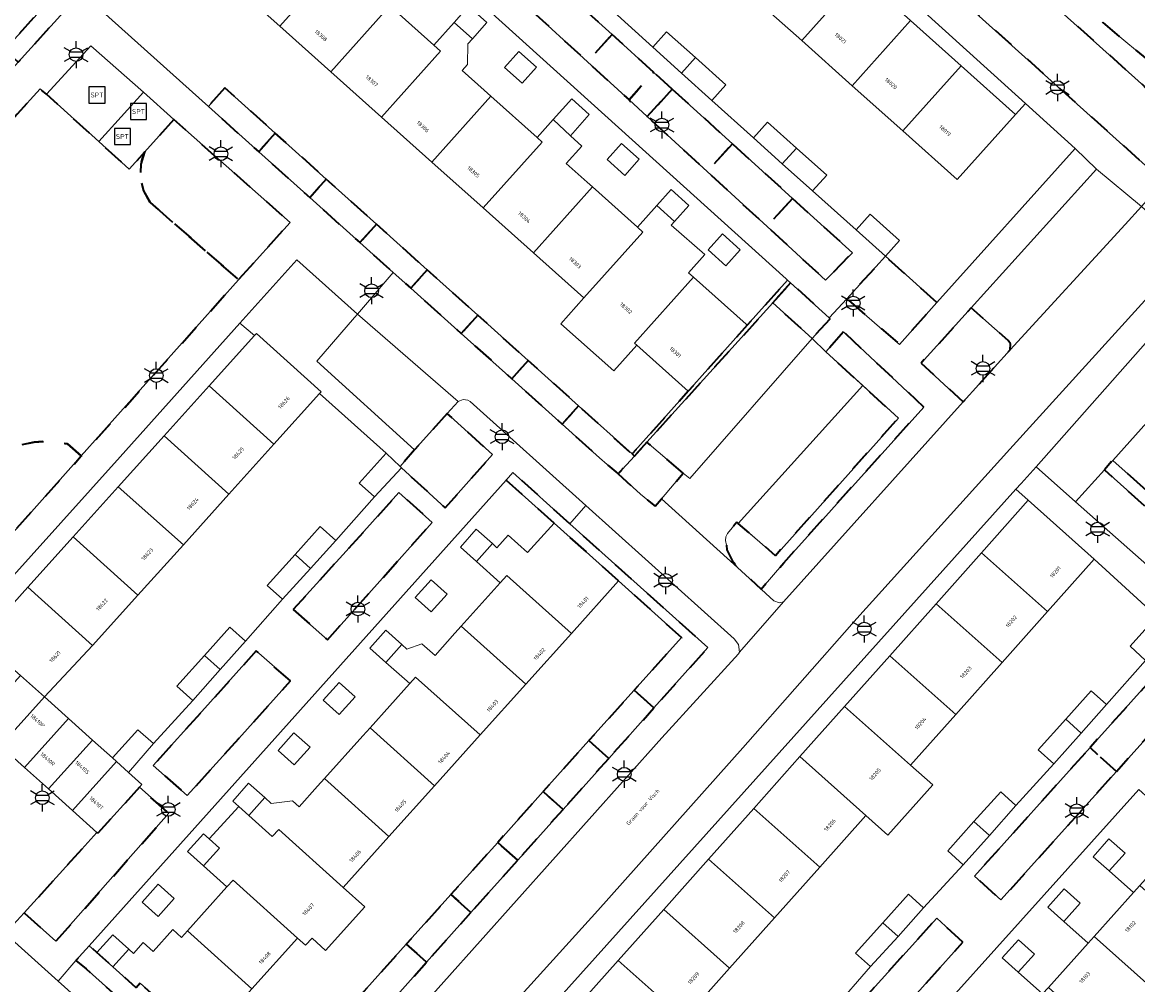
# Model space of a CAD drawing. Extents: x 105780 to 185197, y 477999 to 525027.
# Tile 297 of 562: x 107250 to 107354, y 479060 to 479149. Entities that reach past the tile are written whole.
import ezdxf
from ezdxf.enums import TextEntityAlignment as Align

# ---------------------------------------------------------------- set-up
doc = ezdxf.new("R2010")
doc.units = 0
doc.linetypes.add('XX-HIDDEN', pattern=[4, 2, -2])
for name, color, linetype, lineweight in [('B-GV-GR-HAAG_01-G', 252, 'GR-HAAG1', 13), ('B-GV-GR-MATERIAALGRENS-G', 252, 'XX-HIDDEN', 35), ('B-RO-IE-MEUBILAIR_WEGMEUBILAIR-S', 252, 'Continuous', 25), ('B-RO-IE-TERREINAFSCHEIDING_KUNSTMATIG_SCHUTTING-G', 252, 'IE-TERREINAFSCHEIDING-KUNSTMATIG-DICHT', 18), ('B-XX-KG-KADASTRAAL_BEBOUWING-G', 252, 'Continuous', 20), ('B1-WE-OG-BEBOUWING-T18', 7, 'Continuous', 18), ('B1-WE-OG-TERREIN_ERF-GV', 252, 'Continuous', 18), ('B1-WE-OG-TOPOGRAFIE-T18', 10, 'Continuous', 18), ('B1-WE-VH-VERHARDING_ASFALT-GV', 252, 'Continuous', 18), ('B1-WE-VH-VERHARDING_BETONSTRAATSTEEN-GV', 252, 'Continuous', 18), ('B1-WE-VH-VERHARDING_STRAATBAKSTEEN-GV', 252, 'Continuous', 18), ('B1-WE-VH-VERHARDING_TEGEL-GV', 252, 'Continuous', 18), ('B1-WE-VH-VERHARDING_TEGEL_RUBBER-GV', 252, 'Continuous', 18)]:
    doc.layers.add(name, color=color, linetype=linetype, lineweight=lineweight)
doc.styles.add('NLCS-ISO', font='NLCS-ISO.ttf')
doc.styles.add('NLCS-ISO-M200-T18', font='NLCS-ISO.ttf', dxfattribs={"height": 0.36})
doc.linetypes.add('GR-HAAG1', pattern='A,6,[176,NLCS.shx,S=0.125,R=0,X=0,Y=0],-2', length=8)
doc.linetypes.add('IE-TERREINAFSCHEIDING-KUNSTMATIG-DICHT', pattern='A,8,-1,[82,NLCS.SHX,S=0.75,R=90,X=0,Y=0],-1', length=10)

# ---------------------------------------------------------------- blocks, each defined once
blk = doc.blocks.new('B-SIE-WEG_LICHTMAST-SO')
at = {"ltscale": 0.1}
for p, q in [((0, 1.27), (0, 2.53)), ((-1.1, 0.63), (-2.19, 1.27)), ((1.1, 0.63), (2.19, 1.27)), ((-1.1, -0.63), (-2.19, -1.27)), ((0, -1.27), (0, -2.53)), ((1.1, -0.63), (2.19, -1.27))]:
    blk.add_line(p, q, dxfattribs=at)
at = {"flags": 128}
for points in [[(-1.16, 0.5), (1.16, 0.5)], [(-1.16, -0.5), (1.16, -0.5)]]:
    blk.add_lwpolyline(points, dxfattribs=at)
at = {"ltscale": 0.1}
blk.add_circle((0, 0), 1.27, dxfattribs=at)
at = {"style": 'NLCS-ISO'}
blk.add_attdef('TYPE', text='', height=1.8, dxfattribs=at).set_placement((0, 2.53), align=Align.BOTTOM_CENTER)
blk = doc.blocks.new('SIE-WEG_SPEELTOESTEL-SO')
at = {"flags": 128}
blk.add_lwpolyline([(-0.75, -0.75), (0.75, -0.75), (0.75, 0.75), (-0.75, 0.75)], close=True, dxfattribs=at)
at = {"style": 'NLCS-ISO'}
blk.add_text('SPT', height=0.45, dxfattribs=at).set_placement((0, 0), align=Align.MIDDLE_CENTER)

msp = doc.modelspace()

# ---------------------------------------------------------------- linework, layer by layer
at = {"layer": 'B-GV-GR-HAAG_01-G', "flags": 128}
for points in [[(107319.827, 479122.946), (107321.486, 479124.813), (107321.2, 479125.071), (107317.452, 479120.876), (107311.976, 479114.748), (107306.759, 479108.91), (107306.974, 479108.717), (107308.135, 479109.999)], [(107321.486, 479124.813), (107319.827, 479122.946), (107323.481, 479119.645), (107325.178, 479121.478), (107325.085, 479121.562)], [(107326.409, 479120.271), (107324.768, 479118.393), (107331.506, 479112.249), (107320.079, 479099.462), (107318.624, 479100.721), (107316.48, 479102.575), (107315.619, 479101.523), (107315.473, 479101.221), (107315.436, 479100.88), (107315.534, 479100.425), (107315.562, 479100.013), (107316.046, 479099.024), (107316.569, 479098.357), (107318.747, 479096.362), (107320.846, 479098.798), (107333.874, 479113.276)], [(107308.135, 479109.999), (107306.974, 479108.717), (107305.474, 479107.06), (107307.542, 479105.171), (107308.909, 479104.048), (107309.486, 479104.73), (107311.509, 479107.118)]]:
    msp.add_lwpolyline(points, close=True, dxfattribs=at)
at = {"layer": 'B-GV-GR-MATERIAALGRENS-G', "flags": 128}
for points in [[(107333.806, 479161.517), (107332.004, 479163.132), (107329.707, 479160.555), (107328.432, 479159.125), (107356.005, 479134.35), (107356.151, 479134.219), (107359.757, 479138.257), (107359.213, 479138.745), (107354.392, 479143.066)], [(107299.306, 479152.966), (107297.075, 479150.431), (107302.606, 479145.36), (107304.896, 479147.891)], [(107253.936, 479150.001), (107252.67, 479151.145), (107248.468, 479146.451), (107249.716, 479145.315)], [(107353.935, 479150.11), (107352.462, 479150.021), (107351.211, 479149.946), (107350.434, 479149.042), (107355.755, 479144.64), (107357.062, 479143.115), (107358.391, 479144.614), (107359.156, 479145.476)], [(107304.896, 479147.891), (107302.606, 479145.36), (107306.475, 479141.812), (107308.769, 479144.374)], [(107310.485, 479142.815), (107308.769, 479144.374), (107306.475, 479141.812), (107308.17, 479140.257)], [(107261.985, 479132.266), (107261.368, 479133.358), (107261.065, 479134.576), (107261.096, 479135.83), (107261.435, 479136.948), (107260.031, 479135.385), (107257.186, 479137.954), (107252.324, 479142.344), (107251.744, 479142.828), (107249.61, 479140.478), (107242.729, 479132.689), (107244.989, 479130.495), (107245.802, 479129.302), (107246.064, 479127.883), (107245.73, 479126.478), (107244.857, 479125.328), (107240.708, 479120.492), (107240.121, 479118.406), (107240.283, 479116.245), (107241.174, 479114.269), (107242.688, 479112.718), (107244.586, 479111.185), (107246.531, 479110.009), (107247.682, 479109.776), (107248.854, 479109.697), (107250.026, 479109.774), (107251.177, 479110.004), (107252.512, 479110.113), (107254.277, 479109.842), (107255.57, 479108.729), (107270.193, 479125.108)], [(107268.911, 479142.937), (107267.383, 479141.2), (107272.058, 479137.003), (107273.595, 479138.726)], [(107310.485, 479142.815), (107308.17, 479140.257), (107313.735, 479135.155), (107316.075, 479137.74)], [(107264.163, 479139.986), (107261.435, 479136.948), (107261.096, 479135.83), (107261.065, 479134.576), (107261.368, 479133.358), (107261.985, 479132.266), (107270.193, 479125.108), (107274.973, 479130.432)], [(107273.595, 479138.726), (107272.058, 479137.003), (107276.796, 479132.749), (107278.337, 479134.461)], [(107316.075, 479137.74), (107313.735, 479135.155), (107319.3, 479130.052), (107321.664, 479132.665)], [(107278.337, 479134.461), (107276.796, 479132.749), (107281.46, 479128.562), (107282.992, 479130.276)], [(107321.664, 479132.665), (107319.3, 479130.052), (107324.738, 479125.066), (107327.228, 479127.613)], [(107282.992, 479130.276), (107281.46, 479128.562), (107284.559, 479125.78), (107286.195, 479124.312), (107287.725, 479126.022)], [(107335.083, 479122.973), (107330.305, 479127.284), (107326.71, 479123.343), (107331.606, 479119.1)], [(107287.725, 479126.022), (107286.195, 479124.312), (107290.887, 479120.099), (107292.41, 479121.81)], [(107319.827, 479122.946), (107321.486, 479124.813), (107321.2, 479125.071), (107317.452, 479120.876), (107311.976, 479114.748), (107306.759, 479108.91), (107306.974, 479108.717), (107308.135, 479109.999)], [(107321.486, 479124.813), (107319.827, 479122.946), (107323.481, 479119.645), (107325.178, 479121.478), (107325.085, 479121.562)], [(107341.882, 479118.6), (107341.913, 479119.161), (107341.704, 479119.443), (107340.44, 479120.564), (107338.266, 479122.491), (107333.613, 479117.347), (107335.769, 479115.38), (107337.536, 479113.767)], [(107292.41, 479121.81), (107290.887, 479120.099), (107295.576, 479115.89), (107297.095, 479117.598)], [(107326.409, 479120.271), (107324.768, 479118.393), (107328.192, 479115.271), (107331.506, 479112.249), (107320.079, 479099.462), (107318.624, 479100.721), (107316.619, 479102.455), (107316.48, 479102.575), (107315.619, 479101.523), (107315.473, 479101.221), (107315.436, 479100.88), (107315.534, 479100.425), (107315.562, 479100.013), (107316.046, 479099.024), (107316.569, 479098.357), (107318.747, 479096.362), (107320.846, 479098.798), (107333.874, 479113.276)], [(107297.095, 479117.598), (107295.576, 479115.89), (107300.257, 479111.687), (107301.78, 479113.386)], [(107289.574, 479112.68), (107286.552, 479109.301), (107285.193, 479107.743), (107285.333, 479107.609), (107289.402, 479103.893), (107293.782, 479108.859)], [(107301.78, 479113.386), (107300.257, 479111.687), (107303.742, 479108.559), (107304.433, 479107.938), (107305.263, 479107.238), (107305.474, 479107.06), (107306.974, 479108.717), (107306.759, 479108.91)], [(107255.57, 479108.729), (107254.277, 479109.842), (107252.512, 479110.113), (107251.177, 479110.004), (107250.026, 479109.774), (107248.854, 479109.697), (107247.682, 479109.776), (107246.531, 479110.009), (107241.586, 479104.467), (107247.28, 479099.438)], [(107311.509, 479107.118), (107308.135, 479109.999), (107306.974, 479108.717), (107305.474, 479107.06), (107307.542, 479105.171), (107308.909, 479104.048), (107309.486, 479104.73)], [(107354.291, 479105.758), (107351.433, 479108.319), (107350.648, 479107.444), (107356.294, 479102.379), (107357.08, 479103.255)], [(107300.966, 479102.429), (107295.676, 479107.177), (107295.06, 479106.489), (107299.507, 479102.496), (107305.499, 479097.109), (107311.35, 479091.85), (107306.961, 479086.961), (107308.79, 479085.318), (107313.796, 479090.915)], [(107275.274, 479094.451), (107278.438, 479091.654), (107283.321, 479097.105), (107288.194, 479102.546), (107285.095, 479105.33), (107280.186, 479099.892)], [(107361.026, 479089.709), (107358.511, 479091.85), (107349.318, 479081.631), (107351.77, 479079.411)], [(107275.009, 479087.826), (107271.829, 479090.618), (107267.037, 479085.286), (107262.258, 479079.968), (107265.425, 479077.167), (107270.198, 479082.475)], [(107308.79, 479085.318), (107306.961, 479086.961), (107302.752, 479082.273), (107304.593, 479080.626)], [(107304.593, 479080.626), (107302.752, 479082.273), (107298.497, 479077.533), (107300.344, 479075.875)], [(107351.77, 479079.411), (107349.318, 479081.631), (107338.578, 479069.693), (107341.038, 479067.472)], [(107260.971, 479077.953), (107257.107, 479073.663), (107257.015, 479073.746), (107255.621, 479072.201), (107250.264, 479066.261), (107253.216, 479063.635), (107258.506, 479069.636), (107263.7, 479075.527)], [(107300.344, 479075.875), (107298.497, 479077.533), (107294.268, 479072.823), (107296.125, 479071.156)], [(107296.125, 479071.156), (107294.268, 479072.823), (107289.913, 479067.972), (107291.787, 479066.307)], [(107291.787, 479066.307), (107289.913, 479067.972), (107285.777, 479063.365), (107287.656, 479061.688)], [(107337.497, 479063.533), (107335.067, 479065.79), (107326.213, 479055.947), (107328.659, 479053.701)], [(107261.056, 479059.723), (107260.68, 479059.299), (107258.514, 479061.245), (107257.024, 479062.58), (107256.317, 479063.221), (107255.075, 479061.834), (107256.013, 479061.068), (107273.289, 479045.624), (107279.191, 479052.223), (107277.298, 479053.922), (107272.927, 479049.052), (107267.049, 479054.336)], [(107287.656, 479061.688), (107285.777, 479063.365), (107281.538, 479058.644), (107283.43, 479056.962)]]:
    msp.add_lwpolyline(points, close=True, dxfattribs=at)
at = {"layer": 'B-RO-IE-TERREINAFSCHEIDING_KUNSTMATIG_SCHUTTING-G', "flags": 128}
for points in [[(107351.097, 479070.177), (107353.354, 479068.155)], [(107346.873, 479065.469), (107349.134, 479063.444)], [(107342.648, 479060.762), (107344.914, 479058.732)]]:
    msp.add_lwpolyline(points, dxfattribs=at)
at = {"layer": 'B-XX-KG-KADASTRAAL_BEBOUWING-G', "flags": 128}
for points in [[(107279.505, 479154.787), (107278.936, 479155.296), (107274.78, 479159.009), (107269.304, 479152.882), (107274.029, 479148.66)], [(107327.958, 479153.4), (107323.269, 479157.608), (107317.823, 479151.524), (107322.519, 479147.325)], [(107284.23, 479150.565), (107283.628, 479151.103), (107279.505, 479154.787), (107274.029, 479148.66), (107278.754, 479144.437)], [(107332.647, 479149.193), (107327.958, 479153.4), (107322.519, 479147.325), (107327.215, 479143.126)], [(107288.955, 479146.342), (107288.326, 479146.904), (107284.23, 479150.565), (107278.754, 479144.437), (107283.479, 479140.215)], [(107291.556, 479150.511), (107290.221, 479149.02), (107291.917, 479147.501), (107293.25, 479148.994)], [(107293.632, 479142.162), (107293.006, 479142.721), (107290.958, 479144.551), (107291.451, 479145.101), (107291.489, 479147.021), (107291.917, 479147.501), (107290.221, 479149.02), (107288.326, 479146.904), (107288.955, 479146.342), (107283.479, 479140.215), (107288.157, 479136.035)], [(107337.337, 479144.984), (107332.647, 479149.193), (107327.215, 479143.126), (107331.912, 479138.926)], [(107308.683, 479146.712), (107311.351, 479144.296), (107312.651, 479145.748), (107309.971, 479148.15)], [(107294.894, 479144.834), (107296.541, 479143.359), (107297.876, 479144.85), (107296.229, 479146.325)], [(107312.651, 479145.748), (107311.351, 479144.296), (107314.156, 479141.755), (107315.471, 479143.222)], [(107342.388, 479140.451), (107337.337, 479144.984), (107331.912, 479138.926), (107336.967, 479134.405)], [(107298.404, 479137.898), (107297.928, 479138.324), (107293.632, 479142.162), (107288.157, 479136.035), (107292.928, 479131.77)], [(107302.775, 479140.461), (107301.147, 479141.919), (107299.418, 479139.988), (107301.03, 479138.489)], [(107303.065, 479133.733), (107302.57, 479134.175), (107300.644, 479135.896), (107302.075, 479137.517), (107301.03, 479138.489), (107299.418, 479139.988), (107297.928, 479138.324), (107298.404, 479137.898), (107292.928, 479131.77), (107297.589, 479127.605)], [(107318.033, 479138.281), (107320.721, 479135.872), (107322.035, 479137.34), (107319.348, 479139.748)], [(107304.447, 479136.275), (107306.094, 479134.8), (107307.429, 479136.291), (107305.782, 479137.766)], [(107322.035, 479137.34), (107320.721, 479135.872), (107323.533, 479133.353), (107324.847, 479134.82)], [(107307.762, 479129.534), (107307.262, 479129.982), (107303.065, 479133.733), (107297.589, 479127.605), (107302.287, 479123.407)], [(107309.062, 479131.996), (107310.709, 479130.521), (107312.044, 479132.012), (107310.397, 479133.487)], [(107312.46, 479125.336), (107311.991, 479125.755), (107313.519, 479127.452), (107310.399, 479130.175), (107310.709, 479130.521), (107309.062, 479131.996), (107307.262, 479129.982), (107307.762, 479129.534), (107302.287, 479123.407), (107300.15, 479121.015), (107305.049, 479116.625), (107307.207, 479119.009), (107306.984, 479119.209)], [(107327.574, 479129.748), (107330.305, 479127.284), (107331.61, 479128.76), (107328.881, 479131.206)], [(107313.829, 479127.87), (107315.476, 479126.395), (107316.811, 479127.886), (107315.164, 479129.361)], [(107317.452, 479120.876), (107317.353, 479120.964), (107312.46, 479125.336), (107306.984, 479119.209), (107307.207, 479119.009), (107311.976, 479114.748)], [(107271.67, 479119.927), (107267.445, 479115.237), (107273.465, 479109.815), (107277.715, 479114.534), (107277.862, 479114.697), (107271.843, 479120.119)], [(107267.445, 479115.237), (107263.261, 479110.592), (107269.28, 479105.17), (107273.465, 479109.815)], [(107263.261, 479110.592), (107258.995, 479105.856), (107265.057, 479100.482), (107269.28, 479105.17)], [(107285.333, 479107.609), (107285.193, 479107.743), (107283.891, 479108.991), (107281.397, 479106.211), (107282.833, 479104.923)], [(107258.995, 479105.856), (107254.814, 479101.215), (107260.833, 479095.793), (107265.057, 479100.482)], [(107339.225, 479099.727), (107345.358, 479094.262), (107349.71, 479099.146), (107343.577, 479104.611)], [(107299.507, 479102.496), (107297.039, 479099.75), (107295.24, 479101.362), (107294.198, 479100.199), (107293.771, 479100.582), (107292.29, 479098.929), (107294.511, 479096.939), (107295.13, 479097.627), (107301.122, 479092.24), (107305.499, 479097.109)], [(107254.814, 479101.215), (107250.59, 479096.526), (107256.609, 479091.104), (107260.833, 479095.793)], [(107279.234, 479100.88), (107277.782, 479102.182), (107275.433, 479099.564), (107276.869, 479098.27)], [(107292.29, 479098.929), (107293.771, 479100.582), (107292.281, 479101.917), (107290.8, 479100.264)], [(107276.869, 479098.27), (107275.433, 479099.564), (107272.854, 479096.689), (107274.278, 479095.411)], [(107339.225, 479099.727), (107335.006, 479094.993), (107341.139, 479089.528), (107345.358, 479094.262)], [(107288.086, 479094.238), (107289.567, 479095.891), (107288.077, 479097.226), (107286.596, 479095.573)], [(107295.13, 479097.627), (107294.511, 479096.939), (107294.508, 479096.935), (107290.888, 479092.908), (107296.88, 479087.521), (107301.122, 479092.24)], [(107250.59, 479096.526), (107246.172, 479091.621), (107247.685, 479090.289), (107249.913, 479088.326), (107252.165, 479086.344), (107256.609, 479091.104)], [(107335.006, 479094.993), (107330.701, 479090.16), (107336.833, 479084.697), (107341.139, 479089.528)], [(107357.01, 479092.421), (107356.834, 479092.586), (107355.526, 479093.814), (107353.051, 479091.056), (107354.474, 479089.72)], [(107270.817, 479091.526), (107269.379, 479092.816), (107267.019, 479090.185), (107268.477, 479088.871)], [(107283.881, 479089.547), (107285.362, 479091.2), (107283.872, 479092.535), (107282.391, 479090.882)], [(107290.888, 479092.908), (107290.297, 479092.251), (107288.444, 479090.19), (107287.216, 479091.261), (107285.835, 479090.761), (107285.362, 479091.2), (107283.881, 479089.547), (107286.092, 479087.573), (107286.645, 479088.188), (107292.637, 479082.801), (107296.88, 479087.521)], [(107268.477, 479088.871), (107267.019, 479090.185), (107264.45, 479087.322), (107265.936, 479085.989)], [(107330.701, 479090.16), (107326.509, 479085.457), (107332.643, 479079.992), (107336.833, 479084.697)], [(107252.165, 479086.344), (107249.913, 479088.326), (107245.844, 479083.808), (107248.073, 479081.8)], [(107286.645, 479088.188), (107286.092, 479087.573), (107286.086, 479087.566), (107282.402, 479083.469), (107288.395, 479078.082), (107292.637, 479082.801)], [(107279.536, 479084.7), (107281.017, 479086.353), (107279.527, 479087.688), (107278.046, 479086.035)], [(107350.849, 479085.632), (107349.433, 479086.901), (107347.056, 479084.255), (107348.493, 479082.975)], [(107254.394, 479084.337), (107252.165, 479086.344), (107248.073, 479081.8), (107250.302, 479079.793)], [(107332.643, 479079.992), (107326.509, 479085.457), (107322.35, 479080.789), (107328.483, 479075.325), (107330.539, 479073.492), (107334.699, 479078.159)], [(107256.624, 479082.329), (107254.394, 479084.337), (107250.302, 479079.793), (107252.531, 479077.785)], [(107348.493, 479082.975), (107347.056, 479084.255), (107344.508, 479081.418), (107345.958, 479080.115)], [(107262.277, 479082), (107260.835, 479083.293), (107258.474, 479080.662), (107258.852, 479080.321), (107259.957, 479079.326)], [(107275.345, 479080.024), (107276.826, 479081.677), (107275.336, 479083.012), (107273.855, 479081.359)], [(107282.402, 479083.469), (107281.733, 479082.725), (107278.16, 479078.749), (107284.152, 479073.362), (107288.395, 479078.082)], [(107258.852, 479080.321), (107258.474, 479080.662), (107256.624, 479082.329), (107252.531, 479077.785), (107254.76, 479075.777)], [(107322.35, 479080.789), (107318.06, 479075.975), (107324.193, 479070.511), (107328.483, 479075.325)], [(107260.971, 479077.953), (107261.2, 479078.207), (107259.957, 479079.326), (107258.852, 479080.321), (107254.76, 479075.777), (107257.015, 479073.746), (107257.107, 479073.663)], [(107278.16, 479078.749), (107277.536, 479078.055), (107275.811, 479076.136), (107275.201, 479076.694), (107273.214, 479076.438), (107272.615, 479076.979), (107271.134, 479075.326), (107273.313, 479073.357), (107273.917, 479074.03), (107279.91, 479068.643), (107284.152, 479073.362)], [(107272.615, 479076.979), (107271.125, 479078.314), (107269.644, 479076.661), (107270.198, 479076.164), (107271.134, 479075.326)], [(107342.434, 479076.26), (107341.013, 479077.527), (107338.522, 479074.754), (107339.961, 479073.472)], [(107279.91, 479068.643), (107273.917, 479074.03), (107273.313, 479073.357), (107271.134, 479075.326), (107270.198, 479076.164), (107267.464, 479073.136), (107268.41, 479072.288), (107266.929, 479070.635), (107269.107, 479068.678), (107269.675, 479069.31), (107275.667, 479063.923), (107276.411, 479063.254), (107277.013, 479063.923), (107278.277, 479062.787), (107281.918, 479066.838)], [(107318.06, 479075.975), (107313.87, 479071.272), (107320.002, 479065.808), (107324.193, 479070.511)], [(107339.961, 479073.472), (107338.522, 479074.754), (107336.088, 479072.044), (107337.538, 479070.741)], [(107268.41, 479072.288), (107267.464, 479073.136), (107266.92, 479073.623), (107265.439, 479071.97), (107266.929, 479070.635)], [(107351.097, 479070.177), (107352.577, 479071.826), (107351.062, 479073.148), (107349.605, 479071.479)], [(107313.87, 479071.272), (107309.694, 479066.586), (107315.826, 479061.122), (107320.002, 479065.808)], [(107269.675, 479069.31), (107269.107, 479068.678), (107265.432, 479064.591), (107271.425, 479059.204), (107275.667, 479063.923)], [(107262.725, 479065.944), (107264.206, 479067.597), (107262.716, 479068.932), (107261.235, 479067.279)], [(107346.873, 479065.469), (107348.388, 479067.158), (107346.905, 479068.496), (107345.385, 479066.812)], [(107353.946, 479068.817), (107353.354, 479068.155), (107349.706, 479064.082), (107355.708, 479058.707), (107359.948, 479063.442), (107356.553, 479066.482)], [(107333.856, 479066.75), (107332.46, 479068.004), (107330.072, 479065.345), (107331.499, 479064.073)], [(107309.694, 479066.586), (107305.475, 479061.851), (107311.607, 479056.387), (107315.826, 479061.122)], [(107331.499, 479064.073), (107330.072, 479065.345), (107327.535, 479062.521), (107328.913, 479061.28)], [(107258.514, 479061.245), (107259.995, 479062.898), (107258.505, 479064.233), (107257.024, 479062.58)], [(107265.432, 479064.591), (107264.898, 479063.997), (107264.092, 479064.719), (107262.255, 479062.675), (107261.332, 479063.504), (107260.434, 479062.505), (107259.995, 479062.898), (107258.514, 479061.245), (107260.68, 479059.299), (107261.056, 479059.723), (107267.049, 479054.336), (107271.425, 479059.204)], [(107349.706, 479064.082), (107349.134, 479063.444), (107345.465, 479059.347), (107351.467, 479053.972), (107355.708, 479058.707)], [(107342.648, 479060.762), (107344.151, 479062.437), (107342.673, 479063.77), (107341.166, 479062.098)], [(107311.607, 479056.387), (107305.475, 479061.851), (107301.123, 479056.967), (107307.255, 479051.503), (107309.122, 479049.84), (107313.473, 479054.724)]]:
    msp.add_lwpolyline(points, close=True, dxfattribs=at)
at = {"layer": 'B1-WE-OG-TERREIN_ERF-GV', "flags": 128}
for points in [[(107258.377, 479218.113), (107257.242, 479216.859), (107262.166, 479212.441), (107266.855, 479208.233), (107271.543, 479204.025), (107276.232, 479199.818), (107280.921, 479195.61), (107285.685, 479191.335), (107290.375, 479187.127), (107295.063, 479182.919), (107299.752, 479178.712), (107304.44, 479174.504), (107309.129, 479170.296), (107313.893, 479166.022), (107318.581, 479161.815), (107323.269, 479157.608), (107327.958, 479153.4), (107332.647, 479149.193), (107337.337, 479144.984), (107342.388, 479140.451), (107343.315, 479141.494), (107323.625, 479159.306), (107292.925, 479186.861)], [(107294.894, 479144.834), (107296.229, 479146.325), (107297.876, 479144.85), (107296.541, 479143.359)], [(107304.447, 479136.275), (107305.782, 479137.766), (107307.429, 479136.291), (107306.094, 479134.8)], [(107313.829, 479127.87), (107315.164, 479129.361), (107316.811, 479127.886), (107315.476, 479126.395)], [(107277.45, 479117.527), (107280.975, 479121.595), (107281.255, 479121.908), (107275.592, 479126.962), (107275.312, 479126.649), (107270.302, 479121.076), (107271.67, 479119.927), (107271.843, 479120.119), (107277.862, 479114.697), (107277.715, 479114.534), (107283.891, 479108.991), (107285.193, 479107.743), (107286.552, 479109.301)], [(107258.995, 479105.856), (107263.261, 479110.592), (107267.445, 479115.237), (107271.67, 479119.927), (107270.302, 479121.076), (107259.174, 479108.639), (107245.374, 479093.318), (107243.2, 479095.295), (107242.725, 479094.726), (107243.189, 479094.308), (107245.463, 479092.26), (107246.172, 479091.621), (107250.59, 479096.526), (107254.814, 479101.215)], [(107274.278, 479095.411), (107272.854, 479096.689), (107275.433, 479099.564), (107277.782, 479102.182), (107279.234, 479100.88), (107282.833, 479104.923), (107281.397, 479106.211), (107283.891, 479108.991), (107277.715, 479114.534), (107273.465, 479109.815), (107269.28, 479105.17), (107265.057, 479100.482), (107260.833, 479095.793), (107256.609, 479091.104), (107252.165, 479086.344), (107254.394, 479084.337), (107256.624, 479082.329), (107258.474, 479080.662), (107260.835, 479083.293), (107262.277, 479082), (107265.936, 479085.989), (107264.45, 479087.322), (107267.019, 479090.185), (107269.379, 479092.816), (107270.817, 479091.526)], [(107281.733, 479082.725), (107282.402, 479083.469), (107286.086, 479087.566), (107286.092, 479087.573), (107283.881, 479089.547), (107282.391, 479090.882), (107283.872, 479092.535), (107285.362, 479091.2), (107285.835, 479090.761), (107287.216, 479091.261), (107288.444, 479090.19), (107290.297, 479092.251), (107290.888, 479092.908), (107294.508, 479096.935), (107294.511, 479096.939), (107292.29, 479098.929), (107290.8, 479100.264), (107292.281, 479101.917), (107293.771, 479100.582), (107294.198, 479100.199), (107295.24, 479101.362), (107297.039, 479099.75), (107299.507, 479102.496), (107295.06, 479106.489), (107256.317, 479063.221), (107257.024, 479062.58), (107258.505, 479064.233), (107259.995, 479062.898), (107260.434, 479062.505), (107261.332, 479063.504), (107262.255, 479062.675), (107264.092, 479064.719), (107264.898, 479063.997), (107265.432, 479064.591), (107269.107, 479068.678), (107266.929, 479070.635), (107265.439, 479071.97), (107266.92, 479073.623), (107267.464, 479073.136), (107270.198, 479076.164), (107269.644, 479076.661), (107271.125, 479078.314), (107272.615, 479076.979), (107273.214, 479076.438), (107275.201, 479076.694), (107275.811, 479076.136), (107277.536, 479078.055), (107278.16, 479078.749)], [(107318.06, 479075.975), (107322.35, 479080.789), (107326.509, 479085.457), (107330.701, 479090.16), (107335.006, 479094.993), (107339.225, 479099.727), (107343.577, 479104.611), (107342.432, 479105.63), (107299.791, 479058.153), (107301.123, 479056.967), (107305.475, 479061.851), (107309.694, 479066.586), (107313.87, 479071.272)], [(107294.268, 479072.823), (107298.497, 479077.533), (107302.752, 479082.273), (107306.961, 479086.961), (107311.35, 479091.85), (107305.499, 479097.109), (107301.122, 479092.24), (107296.88, 479087.521), (107292.637, 479082.801), (107288.395, 479078.082), (107284.152, 479073.362), (107279.91, 479068.643), (107281.918, 479066.838), (107278.277, 479062.787), (107277.013, 479063.923), (107276.411, 479063.254), (107275.667, 479063.923), (107271.425, 479059.204), (107267.049, 479054.336), (107272.927, 479049.052), (107277.298, 479053.922), (107281.538, 479058.644), (107285.777, 479063.365), (107289.913, 479067.972)], [(107288.086, 479094.238), (107286.596, 479095.573), (107288.077, 479097.226), (107289.567, 479095.891)], [(107279.536, 479084.7), (107278.046, 479086.035), (107279.527, 479087.688), (107281.017, 479086.353)], [(107275.345, 479080.024), (107273.855, 479081.359), (107275.336, 479083.012), (107276.826, 479081.677)], [(107341.225, 479054.613), (107344.914, 479058.732), (107345.465, 479059.347), (107349.134, 479063.444), (107349.706, 479064.082), (107353.354, 479068.155), (107353.946, 479068.817), (107358.334, 479073.717), (107357.108, 479074.815), (107354.821, 479076.863), (107353.839, 479077.742), (107323.334, 479043.799), (107324.145, 479043.069), (107325.652, 479044.741), (107327.13, 479043.408), (107325.627, 479041.733), (107327.881, 479039.714), (107328.37, 479040.259), (107332.151, 479044.481), (107332.744, 479045.143), (107336.371, 479049.192), (107336.95, 479049.839), (107340.59, 479053.904)], [(107351.097, 479070.177), (107349.605, 479071.479), (107351.062, 479073.148), (107352.577, 479071.826)], [(107262.725, 479065.944), (107261.235, 479067.279), (107262.716, 479068.932), (107264.206, 479067.597)], [(107346.873, 479065.469), (107345.385, 479066.812), (107346.905, 479068.496), (107348.388, 479067.158)], [(107342.648, 479060.762), (107341.166, 479062.098), (107342.673, 479063.77), (107344.151, 479062.437)]]:
    msp.add_lwpolyline(points, close=True, dxfattribs=at)
for points in [[(107284.23, 479150.565), (107288.326, 479146.904), (107290.221, 479149.02), (107291.556, 479150.511), (107293.25, 479148.994), (107291.917, 479147.501), (107291.489, 479147.021), (107291.451, 479145.101), (107290.958, 479144.551), (107293.006, 479142.721), (107293.632, 479142.162), (107297.928, 479138.324), (107299.418, 479139.988), (107301.147, 479141.919), (107302.775, 479140.461), (107301.03, 479138.489), (107302.075, 479137.517), (107300.644, 479135.896), (107302.57, 479134.175), (107303.065, 479133.733), (107307.262, 479129.982), (107309.062, 479131.996), (107310.397, 479133.487), (107312.044, 479132.012), (107310.709, 479130.521), (107310.399, 479130.175), (107313.519, 479127.452), (107311.991, 479125.755), (107312.46, 479125.336), (107317.353, 479120.964), (107317.452, 479120.876), (107321.2, 479125.071), (107321.087, 479125.173), (107273.064, 479168.559)], [(107257.535, 479150.041), (107267.383, 479141.2), (107268.911, 479142.937), (107273.595, 479138.726), (107278.337, 479134.461), (107282.992, 479130.276), (107287.725, 479126.022), (107292.41, 479121.81), (107297.095, 479117.598), (107301.78, 479113.386), (107306.759, 479108.91), (107311.976, 479114.748), (107307.207, 479119.009), (107305.049, 479116.625), (107300.15, 479121.015), (107302.287, 479123.407), (107297.589, 479127.605), (107292.928, 479131.77), (107288.157, 479136.035), (107283.479, 479140.215), (107278.754, 479144.437), (107274.029, 479148.66), (107269.304, 479152.882)], [(107242.619, 479151.682), (107238.39, 479146.973), (107234.16, 479142.265), (107229.93, 479137.557), (107231.804, 479135.873), (107227.441, 479131.016), (107231.593, 479127.6), (107235.795, 479132.294), (107239.997, 479136.988), (107244.199, 479141.682), (107248.468, 479146.451), (107252.67, 479151.145)], [(107304.747, 479150.271), (107308.683, 479146.712), (107309.971, 479148.15), (107312.651, 479145.748), (107315.471, 479143.222), (107314.156, 479141.755), (107318.033, 479138.281), (107319.348, 479139.748), (107322.035, 479137.34), (107324.847, 479134.82), (107323.533, 479133.353), (107327.574, 479129.748), (107328.881, 479131.206), (107331.61, 479128.76), (107330.305, 479127.284), (107335.083, 479122.973), (107347.948, 479137.302), (107343.315, 479141.494), (107342.388, 479140.451), (107336.967, 479134.405), (107331.912, 479138.926), (107327.215, 479143.126), (107322.519, 479147.325), (107317.823, 479151.524)], [(107358.039, 479115.684), (107351.433, 479108.319), (107354.291, 479105.758)], [(107325.484, 479057.32), (107328.913, 479061.28), (107327.535, 479062.521), (107330.072, 479065.345), (107332.46, 479068.004), (107333.856, 479066.75), (107337.538, 479070.741), (107336.088, 479072.044), (107338.522, 479074.754), (107341.013, 479077.527), (107342.434, 479076.26), (107345.958, 479080.115), (107344.508, 479081.418), (107347.056, 479084.255), (107349.433, 479086.901), (107350.849, 479085.632), (107354.474, 479089.72), (107353.051, 479091.056), (107355.526, 479093.814), (107349.71, 479099.146), (107345.358, 479094.262), (107341.139, 479089.528), (107336.833, 479084.697), (107332.643, 479079.992), (107334.699, 479078.159), (107330.539, 479073.492), (107328.483, 479075.325), (107324.193, 479070.511), (107320.002, 479065.808), (107315.826, 479061.122), (107311.607, 479056.387)]]:
    msp.add_lwpolyline(points, dxfattribs=at)
at = {"layer": 'B1-WE-VH-VERHARDING_ASFALT-GV', "flags": 128}
msp.add_lwpolyline([(107341.867, 479109.354), (107356.542, 479125.532), (107357.558, 479126.651), (107358.574, 479127.904), (107358.576, 479127.906), (107354.103, 479131.921), (107352.573, 479130.231), (107341.882, 479118.6), (107337.536, 479113.767), (107320.83, 479095.168), (107316.73, 479090.482), (107316.651, 479090.336), (107309.525, 479082.528), (107282.524, 479052.29), (107274.214, 479042.832), (107273.909, 479042.538), (107270.1, 479038.143), (107274.19, 479034.386), (107274.482, 479034.355), (107303.561, 479066.487), (107317.055, 479081.62), (107327.63, 479093.614)], close=True, dxfattribs=at)
at = {"layer": 'B1-WE-VH-VERHARDING_BETONSTRAATSTEEN-GV', "flags": 128}
for points in [[(107264.163, 479139.986), (107261.339, 479142.546), (107257.186, 479137.954), (107260.031, 479135.385), (107261.435, 479136.948)], [(107352.573, 479130.231), (107354.103, 479131.921), (107349.931, 479135.385), (107338.266, 479122.491), (107340.44, 479120.564), (107341.704, 479119.443), (107341.913, 479119.161), (107341.882, 479118.6)], [(107295.576, 479115.89), (107290.887, 479120.099), (107286.195, 479124.312), (107284.559, 479125.78), (107281.255, 479121.908), (107290.61, 479113.783), (107291.047, 479113.96), (107291.505, 479113.914), (107291.719, 479113.788), (107302.472, 479104.112), (107316.237, 479091.727), (107316.641, 479091.194), (107316.73, 479090.482), (107320.83, 479095.168), (107320.471, 479095.078), (107319.938, 479095.27), (107319.199, 479095.948), (107318.747, 479096.362), (107316.569, 479098.357), (107309.486, 479104.73), (107308.909, 479104.048), (107307.542, 479105.171), (107305.474, 479107.06), (107305.263, 479107.238), (107304.433, 479107.938), (107303.742, 479108.559), (107300.257, 479111.687)], [(107358.039, 479115.684), (107362.275, 479120.408), (107358.492, 479123.763), (107344.302, 479107.712), (107347.974, 479104.463), (107350.648, 479107.444), (107351.433, 479108.319)], [(107323.481, 479119.645), (107319.827, 479122.946), (107308.135, 479109.999), (107311.509, 479107.118), (107312.14, 479106.626)], [(107281.255, 479121.908), (107280.975, 479121.595), (107277.45, 479117.527), (107286.552, 479109.301), (107289.574, 479112.68), (107290.61, 479113.783)], [(107328.192, 479115.271), (107324.768, 479118.393), (107323.481, 479119.645), (107312.14, 479106.626), (107311.509, 479107.118), (107309.486, 479104.73), (107316.569, 479098.357), (107316.046, 479099.024), (107315.562, 479100.013), (107315.534, 479100.425), (107315.436, 479100.88), (107315.473, 479101.221), (107315.619, 479101.523), (107316.48, 479102.575), (107316.619, 479102.455)], [(107331.506, 479112.249), (107328.192, 479115.271), (107316.619, 479102.455), (107318.624, 479100.721), (107320.079, 479099.462)], [(107358.886, 479100.053), (107356.294, 479102.379), (107350.648, 479107.444), (107347.974, 479104.463), (107362.831, 479091.319), (107363.133, 479090.96), (107363.465, 479090.381), (107363.595, 479089.795), (107363.536, 479089.047), (107363.215, 479088.217), (107360.977, 479085.623), (107357.762, 479082.033), (107358.748, 479081.249), (107361.035, 479079.201), (107363.27, 479077.2), (107365.505, 479075.198), (107367.74, 479073.196), (107369.975, 479071.195), (107372.209, 479069.193), (107374.153, 479067.453), (107379.412, 479073.346), (107368.361, 479083.261), (107371.797, 479087.125), (107372.459, 479087.875)]]:
    msp.add_lwpolyline(points, close=True, dxfattribs=at)
for points in [[(107249.239, 479065.151), (107250.264, 479066.261), (107255.621, 479072.201), (107257.015, 479073.746), (107254.76, 479075.777), (107252.531, 479077.785), (107250.302, 479079.793), (107248.073, 479081.8)], [(107261.167, 479052.994), (107253.41, 479059.938), (107249.069, 479063.824)]]:
    msp.add_lwpolyline(points, dxfattribs=at)
at = {"layer": 'B1-WE-VH-VERHARDING_STRAATBAKSTEEN-GV', "flags": 128}
for points in [[(107273.064, 479168.559), (107321.087, 479125.173), (107321.2, 479125.071), (107321.486, 479124.813), (107325.085, 479121.562), (107326.71, 479123.343), (107330.305, 479127.284), (107327.574, 479129.748), (107323.533, 479133.353), (107320.721, 479135.872), (107318.033, 479138.281), (107314.156, 479141.755), (107311.351, 479144.296), (107308.683, 479146.712), (107304.747, 479150.271)], [(107253.936, 479150.001), (107249.716, 479145.315), (107245.437, 479140.563), (107241.221, 479135.88), (107237.013, 479131.207), (107232.355, 479126.034), (107228.356, 479121.457), (107228.079, 479121.141), (107225.079, 479123.771), (107222.507, 479120.808), (107220.987, 479118.991), (107216.168, 479123.308), (107217.702, 479125.116), (107216.1, 479126.552), (107214.534, 479124.772), (107208.018, 479130.61), (107209.594, 479132.385), (107207.719, 479134.067), (107206.185, 479132.252), (107194.6, 479142.631), (107196.18, 479144.412), (107193.926, 479146.444), (107187.594, 479152.151)], [(107172.924, 479122.684), (107248.769, 479054.646), (107250.835, 479057.001), (107241.624, 479065.279), (107241.365, 479064.947), (107225.455, 479079.094), (107227.744, 479081.625), (107231.847, 479086.162), (107236.876, 479091.887), (107240.908, 479096.363), (107242.725, 479094.726), (107243.2, 479095.295), (107245.374, 479093.318), (107259.174, 479108.639), (107270.302, 479121.076), (107275.312, 479126.649), (107275.592, 479126.962), (107281.255, 479121.908), (107284.559, 479125.78), (107281.46, 479128.562), (107276.796, 479132.749), (107272.058, 479137.003), (107267.383, 479141.2), (107257.535, 479150.041)]]:
    msp.add_lwpolyline(points, dxfattribs=at)
for points in [[(107297.075, 479150.431), (107299.306, 479152.966), (107304.896, 479147.891), (107308.769, 479144.374), (107310.485, 479142.815), (107316.075, 479137.74), (107321.664, 479132.665), (107327.228, 479127.613), (107324.738, 479125.066), (107319.3, 479130.052), (107313.735, 479135.155), (107308.17, 479140.257), (107306.475, 479141.812), (107302.606, 479145.36)], [(107242.729, 479132.689), (107249.61, 479140.478), (107251.744, 479142.828), (107252.324, 479142.344), (107256.466, 479146.848), (107261.339, 479142.546), (107264.163, 479139.986), (107274.973, 479130.432), (107270.193, 479125.108), (107255.57, 479108.729), (107247.28, 479099.438), (107241.586, 479104.467), (107228.197, 479116.292)]]:
    msp.add_lwpolyline(points, close=True, dxfattribs=at)
at = {"layer": 'B1-WE-VH-VERHARDING_TEGEL-GV', "flags": 128}
for points in [[(107333.806, 479161.517), (107354.392, 479143.066), (107359.213, 479138.745), (107359.757, 479138.257), (107364.288, 479134.189), (107365.481, 479135.546), (107359.777, 479140.674), (107357.062, 479143.115), (107355.755, 479144.64), (107350.434, 479149.042)], [(107323.625, 479159.306), (107343.315, 479141.494), (107347.948, 479137.302), (107349.931, 479135.385), (107354.103, 479131.921), (107356.151, 479134.219), (107356.005, 479134.35), (107328.432, 479159.125)], [(107356.542, 479125.532), (107341.867, 479109.354), (107327.63, 479093.614), (107317.055, 479081.62), (107303.561, 479066.487), (107274.482, 479034.355)], [(107299.791, 479058.153), (107342.432, 479105.63), (107342.904, 479106.155), (107344.302, 479107.712), (107358.492, 479123.763)], [(107249.069, 479063.824), (107253.41, 479059.938), (107255.075, 479061.834), (107256.317, 479063.221), (107295.06, 479106.489), (107295.676, 479107.177), (107300.966, 479102.429), (107302.472, 479104.112), (107291.719, 479113.788), (107291.505, 479113.914), (107291.047, 479113.96), (107290.61, 479113.783), (107289.574, 479112.68), (107293.782, 479108.859), (107289.402, 479103.893), (107285.333, 479107.609), (107282.833, 479104.923), (107279.234, 479100.88), (107276.869, 479098.27), (107274.278, 479095.411), (107270.817, 479091.526), (107268.477, 479088.871), (107265.936, 479085.989), (107262.277, 479082), (107259.957, 479079.326), (107261.2, 479078.207), (107260.971, 479077.953), (107263.7, 479075.527), (107258.506, 479069.636), (107253.216, 479063.635), (107250.264, 479066.261), (107249.239, 479065.151)], [(107362.831, 479091.319), (107347.974, 479104.463), (107344.302, 479107.712), (107342.904, 479106.155), (107342.432, 479105.63), (107343.577, 479104.611), (107349.71, 479099.146), (107355.526, 479093.814)], [(107282.524, 479052.29), (107309.525, 479082.528), (107316.651, 479090.336), (107316.73, 479090.482), (107316.641, 479091.194), (107316.237, 479091.727), (107302.472, 479104.112), (107300.966, 479102.429), (107313.796, 479090.915), (107308.79, 479085.318), (107304.593, 479080.626), (107300.344, 479075.875), (107296.125, 479071.156), (107291.787, 479066.307), (107287.656, 479061.688), (107283.43, 479056.962)], [(107354.474, 479089.72), (107350.849, 479085.632), (107348.493, 479082.975), (107345.958, 479080.115), (107342.434, 479076.26), (107339.961, 479073.472), (107337.538, 479070.741), (107333.856, 479066.75), (107331.499, 479064.073), (107328.913, 479061.28), (107325.484, 479057.32)], [(107323.334, 479043.799), (107353.839, 479077.742)], [(107273.289, 479045.624), (107256.013, 479061.068), (107255.075, 479061.834), (107253.41, 479059.938), (107261.167, 479052.994)]]:
    msp.add_lwpolyline(points, dxfattribs=at)
for points in [[(107338.266, 479122.491), (107349.931, 479135.385), (107347.948, 479137.302), (107335.083, 479122.973), (107331.606, 479119.1), (107326.71, 479123.343), (107325.085, 479121.562), (107325.178, 479121.478), (107323.481, 479119.645), (107324.768, 479118.393), (107326.409, 479120.271), (107333.874, 479113.276), (107320.846, 479098.798), (107318.747, 479096.362), (107319.199, 479095.948), (107319.938, 479095.27), (107320.471, 479095.078), (107320.83, 479095.168), (107337.536, 479113.767), (107335.769, 479115.38), (107333.613, 479117.347)], [(107275.274, 479094.451), (107280.186, 479099.892), (107285.095, 479105.33), (107288.194, 479102.546), (107283.321, 479097.105), (107278.438, 479091.654)], [(107358.511, 479091.85), (107361.026, 479089.709), (107351.77, 479079.411), (107341.038, 479067.472), (107338.578, 479069.693), (107349.318, 479081.631)], [(107275.009, 479087.826), (107270.198, 479082.475), (107265.425, 479077.167), (107262.258, 479079.968), (107267.037, 479085.286), (107271.829, 479090.618)], [(107326.213, 479055.947), (107335.067, 479065.79), (107337.497, 479063.533), (107328.659, 479053.701), (107319.007, 479042.963), (107316.476, 479045.123)]]:
    msp.add_lwpolyline(points, close=True, dxfattribs=at)
at = {"layer": 'B1-WE-VH-VERHARDING_TEGEL_RUBBER-GV', "flags": 128}
msp.add_lwpolyline([(107252.324, 479142.344), (107257.186, 479137.954), (107261.339, 479142.546), (107256.466, 479146.848)], close=True, dxfattribs=at)

# ---------------------------------------------------------------- block references
at = {"layer": 'B-RO-IE-MEUBILAIR_WEGMEUBILAIR-S', "xscale": 0.5, "yscale": 0.5, "zscale": 0.5}
for p in [(107255.085, 479146.02), (107346.292, 479142.962), (107309.533, 479139.482), (107268.542, 479136.814), (107282.545, 479124.083), (107327.306, 479122.94), (107339.368, 479116.86), (107262.543, 479116.197), (107294.672, 479110.517), (107350.019, 479101.929), (107309.87, 479097.163), (107281.276, 479094.505), (107328.34, 479092.649), (107306.033, 479079.155), (107251.949, 479076.963), (107263.657, 479075.876), (107348.088, 479075.77)]:
    msp.add_blockref('B-SIE-WEG_LICHTMAST-SO', p, dxfattribs=at)
at = {"layer": 'B-RO-IE-MEUBILAIR_WEGMEUBILAIR-S'}
for p in [(107257.025, 479142.271), (107260.885, 479140.729), (107259.391, 479138.409)]:
    msp.add_blockref('SIE-WEG_SPEELTOESTEL-SO', p, dxfattribs=at)

# ---------------------------------------------------------------- texts
at = {"layer": 'B1-WE-OG-BEBOUWING-T18', "style": 'NLCS-ISO-M200-T18'}
for s, rotation, p in [('18308', 318.2, (107277.844, 479147.797)), ('18021', 318.6, (107326.13, 479147.543)), ('18307', 318.2, (107282.568, 479143.575)), ('18020', 318.6, (107330.82, 479143.334)), ('18306', 318.2, (107287.319, 479139.329)), ('18019', 318.2, (107335.843, 479138.96)), ('18305', 318.2, (107292.018, 479135.13)), ('18304', 318.2, (107296.743, 479130.908)), ('18303', 318.2, (107301.467, 479126.686)), ('18302', 318.2, (107306.192, 479122.463)), ('18301', 318.2, (107310.776, 479118.366)), ('18626', 48, (107274.396, 479113.687)), ('18625', 48, (107270.15, 479108.972)), ('18624', 48, (107265.926, 479104.283)), ('18623', 48, (107261.702, 479099.595)), ('18201', 48.3, (107346.092, 479097.939)), ('18622', 48, (107257.478, 479094.906)), ('18401', 47.7, (107302.197, 479095.122)), ('18202', 48.3, (107341.998, 479093.347)), ('18402', 47.7, (107298.143, 479090.318)), ('18621', 48, (107253.128, 479090.077)), ('18203', 48.3, (107337.779, 479088.612)), ('18403', 47.7, (107293.789, 479085.514)), ('18410P', 318, (107251.506, 479084.118)), ('18204', 48.3, (107333.56, 479083.877)), ('18410R', 318, (107252.439, 479080.56)), ('18404', 47.7, (107289.283, 479080.709)), ('18410S', 318, (107255.668, 479079.774)), ('18205', 48.3, (107329.341, 479079.143)), ('18410T', 318, (107256.981, 479076.468)), ('18405', 47.7, (107285.232, 479076.206)), ('18206', 48.3, (107325.147, 479074.435)), ('18406', 47.7, (107281.025, 479071.551)), ('18207', 48.3, (107320.903, 479069.674)), ('18407', 47.7, (107276.672, 479066.597)), ('18208', 48.3, (107316.685, 479064.94)), ('18102', 48.2, (107353.074, 479064.997)), ('18408', 47.7, (107272.618, 479062.093)), ('18209', 48.3, (107312.465, 479060.205)), ('18103', 48.2, (107348.833, 479060.261))]:
    msp.add_text(s, height=0.36, rotation=rotation, dxfattribs=at).set_placement(p, align=Align.MIDDLE)
at = {"layer": 'B1-WE-OG-TOPOGRAFIE-T18', "style": 'NLCS-ISO-M200-T18'}
msp.add_text('Graan voor Visch', height=0.36, rotation=48.1, dxfattribs=at).set_placement((107307.755, 479076.093), align=Align.MIDDLE)

doc.saveas('drawing.dxf')
